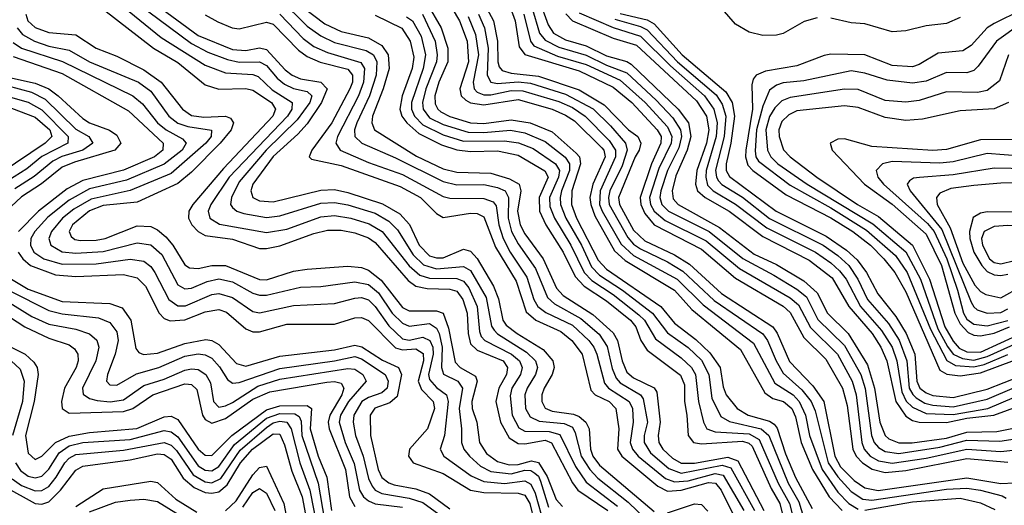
# Model space of a CAD drawing. Header units: inches. Extents: x 501365 to 657855, y 482276 to 547543.
# Tile 868 of 957: x 623245 to 626140, y 503165 to 504594. Entities that reach past the tile are written whole.
import ezdxf

# ---------------------------------------------------------------- set-up
doc = ezdxf.new("R2010")
doc.units = ezdxf.units.IN
doc.header["$MEASUREMENT"] = 0
doc.layers.add('A6520', color=7, linetype='Continuous')

msp = doc.modelspace()

# ---------------------------------------------------------------- linework, layer by layer
at = {"layer": 'A6520', "color": 5}
for points, elevation in [([(624565, 504725), (624637.7, 504590), (624650, 504530), (624650.9, 504470), (624654.7, 504454.7), (624663.7, 504443.7), (624690, 504436.5), (624770, 504427.8), (624890, 504387.2), (624963.2, 504343.2), (625035.2, 504270), (625062.2, 504250), (625071.5, 504230), (625066.3, 504210), (625054.1, 504190), (625005.6, 504070), (625008.5, 504050), (625050, 503974.6), (625083.2, 503943.2), (625170, 503901.7), (625214.5, 503874.5), (625308.2, 503788.2), (625459.5, 503690), (625471.7, 503671.7), (625508.3, 503588.3), (625576.6, 503516.6), (625608.9, 503470), (625641.4, 503310), (625658.7, 503278.7), (625698.1, 503238.1), (625730, 503216), (625768.6, 503208.6), (626030, 503245.8), (626130, 503229.5), (626170, 503231.2)], 3880), ([(625590, 504599), (625551.8, 504588.2), (625490, 504552.9), (625470, 504547.8), (625430, 504546.9), (625390, 504556.8), (625350, 504580.7), (625238.2, 504710)], 4080), ([(624479.1, 504690), (624538.2, 504590), (624560.5, 504530), (624564.8, 504470), (624538.9, 504390), (624542.7, 504370), (624556.7, 504356.7), (624570, 504349.4), (624610, 504343.5), (624710, 504358.5), (624810.1, 504330.1), (624850, 504313.1), (624875.8, 504295.8), (624956.9, 504216.9), (624962.8, 504210), (624966.4, 504190), (624929.6, 504110), (624921.6, 504070), (624923.7, 504050), (624936.1, 504016.1), (624993.7, 503913.7), (625024.9, 503884.9), (625170, 503798), (625221.5, 503741.5), (625363.8, 503623.8), (625436, 503496), (625459.2, 503479.2), (625490.3, 503470.3), (625515.2, 503450), (625525.7, 503425.7), (625542.5, 503350), (625575.6, 503270), (625624.8, 503190), (625663.3, 503150)], 3820), ([(623629.6, 504650), (623770, 504546.6), (623870, 504506.2), (623910, 504503.3), (623950, 504510.4), (623970, 504505.4), (624025.8, 504445.8), (624046.2, 504430), (624070, 504420), (624130.1, 504410), (624148.9, 504390), (624131.9, 504350), (624090, 504287.5), (624063, 504257), (623990, 504191.2), (623929.8, 504110), (623924, 504090), (623930.7, 504070.7), (623950, 504060.9), (623990, 504057.3), (624130, 504092.5), (624170, 504093.6), (624210, 504085.1), (624311.7, 504051.7), (624362.6, 504022.6), (624390.8, 503990.8), (624419, 503930), (624450, 503899.3), (624470, 503892.7), (624490, 503893.5), (624550, 503918.9), (624570, 503912.3), (624590, 503891.3), (624638.2, 503810), (624652.6, 503772.6), (624665.6, 503710), (624675.3, 503695.3), (624707.5, 503670), (624783.8, 503623.8), (624812.9, 503590), (624816.5, 503570), (624810.8, 503550), (624786.7, 503510), (624779.9, 503490), (624779.6, 503470), (624790, 503450.6), (624810, 503442.2), (624873.4, 503433.4), (624890, 503426.7), (624909.8, 503410), (624918.8, 503390), (624923.6, 503330), (624930, 503310), (624950, 503283.2), (625110, 503147.3)], 3580), ([(624010, 504654.4), (624090, 504574), (624130, 504545.8), (624170, 504526.7), (624263.2, 504503.2), (624285.1, 504490), (624294.9, 504470), (624292.6, 504430), (624273.8, 504370), (624236.4, 504290), (624229.6, 504270), (624230.4, 504250), (624251.2, 504230), (624350, 504187.6), (624490, 504117.4), (624530, 504108.1), (624610, 504108.3), (624650, 504099.8), (624671.8, 504090), (624681.7, 504070), (624681.1, 504010), (624691, 503970), (624710, 503934.2), (624761.3, 503861.3), (624796.7, 503776.7), (624817.8, 503757.8), (624895, 503715), (624948.4, 503668.4), (624972.6, 503632.6), (624987.2, 503567.2), (624998.8, 503538.8), (625010, 503525.7), (625070.5, 503490.5), (625077.9, 503477.9), (625090.6, 503410), (625080.8, 503370), (625081.1, 503350), (625099.9, 503319.8), (625153.7, 503273.7), (625190, 503260), (625310, 503283.2), (625335.6, 503275.6), (625405.7, 503150)], 3660), ([(624772.2, 504652.2), (624798.4, 504578.4), (624814.3, 504554.3), (624850, 504534.3), (624910, 504516.9), (624970, 504487.6), (625030, 504470.9), (625043.1, 504463.1), (625181.4, 504330), (625211.8, 504290), (625217.9, 504250), (625207.9, 504210), (625174.1, 504134.1), (625163.7, 504090), (625166.6, 504066.5), (625181.3, 504050), (625302.7, 503982.7), (625404.2, 503904.2), (625470, 503873.1), (625550, 503825.5), (625590, 503790.5), (625619.7, 503730), (625681.2, 503670), (625737.9, 503577.8), (625757.8, 503510), (625774, 503410), (625790, 503370.5), (625800.9, 503360.9), (625830, 503348.4), (625869, 503349), (625970, 503362.5), (626030, 503379.9), (626117.8, 503382.2), (626210, 503401)], 3980), ([(623490, 504624.4), (623638, 504510), (623710, 504467.7), (623790, 504401.8), (623830, 504388.7), (623910, 504391.1), (623930, 504386.4), (623985.2, 504350), (623996.9, 504330), (623989, 504310), (623844, 504156), (623754.1, 504050), (623742.2, 504030), (623741.4, 504010), (623751.3, 503990), (623770, 503970.1), (623790, 503959.1), (623870, 503947.9), (623950, 503920.8), (623970, 503920.4), (624010, 503928.8), (624110, 503964.8), (624150, 503974.5), (624190, 503974.2), (624230, 503966.7), (624270, 503951.4), (624290, 503938.3), (624386.7, 503826.7), (624409.6, 503809.6), (624442.5, 503802.5), (624510, 503801.3), (624530, 503794.6), (624547.7, 503770), (624560.7, 503730), (624563, 503670), (624570, 503640.4), (624590, 503621.4), (624666.5, 503590), (624679.6, 503570), (624676.4, 503550), (624653.8, 503510), (624644.5, 503470), (624658.9, 503410), (624683.9, 503363.9), (624710, 503347), (624730, 503345.9), (624790, 503356.4), (624808.8, 503348.8), (624870, 503231.4), (624886.2, 503210), (624974.6, 503150)], 3520), ([(623551.3, 504630), (623660.9, 504540.9), (623790, 504459.6), (623850, 504437.2), (623930, 504432.2), (623946.2, 504426.2), (623987.4, 504387.4), (624045.9, 504350), (624044.8, 504330), (624032.1, 504310), (623860.5, 504130), (623806.7, 504050), (623799.3, 504030), (623803.5, 504010), (623832.3, 503992.3), (623970, 503967.1), (624030, 503977.7), (624130, 504013.6), (624170, 504017.2), (624218.6, 504010), (624272.6, 503992.6), (624310.2, 503970.2), (624390, 503869.4), (624421.7, 503841.7), (624450, 503832.8), (624530, 503831.9), (624550, 503824.3), (624565.1, 503805.1), (624589.5, 503750), (624596.3, 503676.3), (624602.1, 503662.1), (624612.6, 503650), (624690.5, 503610), (624714, 503590), (624722.4, 503570), (624717.1, 503550), (624692.1, 503510), (624686.6, 503486.6), (624692.5, 503430), (624712.8, 503392.8), (624730, 503382.8), (624802, 503382), (624833.2, 503373.2), (624879.1, 503279.1), (624910, 503233.3), (625002.5, 503162.5)], 3540), ([(623590, 504642.1), (623750, 504523.2), (623798.3, 504498.3), (623856, 504476), (623890, 504468.8), (623950, 504469.8), (623970, 504458.9), (624001.7, 504421.6), (624023.4, 504403.4), (624050, 504391.4), (624090, 504382.3), (624103.7, 504370), (624098.2, 504350), (624060.8, 504299.2), (623969.9, 504210), (623890, 504116.7), (623867.3, 504070), (623865, 504050), (623870, 504041.3), (623883.2, 504030), (623903.4, 504023.4), (623970, 504011.8), (624010, 504016.2), (624130, 504053.6), (624170, 504055.6), (624210, 504048.8), (624290, 504024.1), (624330, 504001.2), (624355.5, 503975.5), (624401.9, 503901.9), (624432.4, 503872.4), (624470, 503860.9), (624550, 503867.5), (624570, 503855.9), (624616.4, 503776.4), (624632.1, 503692.1), (624640, 503680), (624649.6, 503669.7), (624735.3, 503615.3), (624761.3, 503590), (624767.5, 503570), (624761.9, 503550), (624736.5, 503510), (624730, 503490), (624732.5, 503450), (624745.7, 503425.7), (624772.5, 503412.5), (624846, 503406), (624870, 503394.9), (624878.3, 503378.4), (624896.2, 503310), (624921.1, 503270), (624945.1, 503245.1), (625034.1, 503174.1), (625090, 503120.1)], 3560), ([(624073.4, 504633.4), (624141.6, 504581.5), (624190, 504558.8), (624270, 504539.8), (624310, 504518), (624328.7, 504490), (624330.9, 504450), (624314, 504390), (624282.4, 504310), (624280, 504290), (624288, 504270), (624411.8, 504191.8), (624490, 504155.2), (624530, 504144.6), (624630, 504142.1), (624685.3, 504125.3), (624713.2, 504110), (624718.6, 504090), (624708.5, 504030), (624716.1, 503990), (624730, 503963.3), (624784.1, 503890), (624823.6, 503803.6), (624842.6, 503782.6), (624930, 503726.1), (624990, 503672.3), (625002.7, 503650), (625016.4, 503590), (625030, 503557), (625050, 503540.4), (625110.2, 503510.2), (625117.9, 503497.9), (625127.7, 503410), (625122.3, 503370), (625124.3, 503350), (625135.7, 503330), (625164, 503304), (625190, 503289), (625228.9, 503288.9), (625326.9, 503306.9), (625356.2, 503296.2), (625433.3, 503150)], 3680), ([(624441.8, 504641.8), (624484, 504570), (624504.1, 504510), (624503.8, 504470), (624477, 504410), (624465.2, 504370), (624466.1, 504346.1), (624473.8, 504330), (624482.8, 504322.8), (624510, 504308.3), (624570, 504290.3), (624610, 504288.5), (624690, 504298.8), (624745.4, 504290), (624810, 504263.7), (624881.3, 504201.2), (624890.8, 504190), (624893.5, 504170), (624868, 504090), (624867, 504050), (624881.9, 504010), (624946, 503886), (624970, 503859.9), (625129.8, 503750), (625170, 503701.2), (625232.7, 503652.7), (625273.9, 503613.9), (625304.5, 503570), (625313.7, 503513.7), (625322.4, 503490), (625354.1, 503450), (625387, 503430), (625450, 503412.2), (625463.7, 503403.7), (625472.3, 503392.3), (625496.8, 503316.8), (625526.4, 503246.4), (625575.3, 503155.3)], 3780), ([(624687, 504630), (624701.9, 504590), (624713.7, 504513.7), (624730, 504491.6), (624890, 504442.6), (624990, 504395.3), (625044.9, 504350), (625119.1, 504270), (625131, 504250), (625130, 504230), (625102.4, 504170), (625069.3, 504070), (625071.2, 504050), (625083, 504023), (625110.3, 503990), (625250, 503918.7), (625350, 503833), (625490, 503750.6), (625510, 503732.7), (625550, 503658.8), (625614.9, 503594.9), (625664.2, 503510), (625678.2, 503458.2), (625694.1, 503330), (625704.2, 503310), (625722.6, 503290), (625751, 503271), (625790, 503261.6), (625850, 503267.6), (626030, 503302.8), (626150, 503291.5)], 3920), ([(624750.7, 504630), (624773.6, 504553.6), (624790, 504532.8), (624830, 504512.4), (624910, 504489.4), (624970, 504459.6), (625030, 504437.6), (625116.6, 504356.6), (625164.8, 504304.8), (625187.8, 504270), (625190.4, 504250), (625183, 504217), (625149.5, 504150), (625130.4, 504090), (625127.2, 504070), (625132.5, 504050), (625153, 504030), (625272.3, 503970), (625371, 503891), (625462.2, 503842.2), (625530, 503800.7), (625557.9, 503777.9), (625591.9, 503711.9), (625670, 503635.4), (625717.8, 503550), (625731.2, 503508.8), (625749.5, 503370), (625757.4, 503350), (625770, 503335.2), (625790, 503323.8), (625830, 503317.6), (625950, 503335.6), (626030, 503356.3), (626126.4, 503353.6), (626210, 503366.8)], 3960), ([(626190, 504621.6), (626110, 504582.5), (626090, 504569.6), (626042.3, 504517.7), (626017.9, 504502.1), (625945.4, 504494.6), (625890, 504461.5), (625870, 504455), (625810, 504458.4), (625730, 504490.4), (625630, 504491.8), (625610, 504488.2), (625530, 504457.9), (625437.7, 504442.3), (625410.7, 504430), (625401.8, 504418.2), (625398, 504402), (625399.3, 504330), (625380, 504210), (625379, 504190), (625385.6, 504165.6), (625400.3, 504150), (625498.8, 504078.8), (625630, 504010.2), (625694.9, 503970), (625746.5, 503930), (625786.1, 503890), (625818, 503850), (625850, 503792.8), (625950, 503562.9), (625970.8, 503550.8), (626010, 503545.8), (626070, 503554.5), (626170, 503592.1)], 4120), ([(623262.5, 504610), (623268.9, 504590), (623290.7, 504570.7), (623330, 504555.6), (623410, 504549.2), (623469.5, 504509.5), (623530, 504486.1), (623610, 504446), (623660.6, 504410), (623723.1, 504330), (623750, 504311.7), (623786.4, 504306.4), (623849.6, 504309.6), (623864.2, 504304.2), (623873.5, 504290), (623866.4, 504270), (623833.9, 504230), (623750, 504145.1), (623710, 504111.9), (623590, 504057.2), (623490, 504046.9), (623450, 504031.4), (623400.2, 503990), (623390.1, 503970), (623395.7, 503955.7), (623407, 503947), (623423.9, 503943.9), (623470, 503944.6), (623496.5, 503950), (623590, 503987.4), (623630, 503984.8), (623650, 503975.1), (623674.6, 503954.6), (623695.1, 503930), (623730, 503872.8), (623743.7, 503863.7), (623770, 503861.7), (623810, 503870.5), (623850, 503870.7), (623950, 503829.1), (623970, 503828.5), (624050, 503853.7), (624090, 503860.1), (624210, 503868.1), (624250, 503864.3), (624270, 503856.6), (624307.8, 503827.7), (624370, 503747.1), (624390, 503737.1), (624470, 503737.5), (624489.9, 503729.9), (624506.1, 503686.1), (624525.7, 503585.7), (624540.4, 503570), (624585.2, 503545.2), (624589.6, 503530), (624574.2, 503470), (624575.1, 503450), (624589.4, 503410), (624596.7, 503350), (624617.4, 503317.4), (624650, 503293.5), (624684.2, 503284.2), (624710, 503285.1), (624750, 503295.5), (624770.5, 503290.5), (624796.2, 503250), (624822.6, 503182.6), (624841.1, 503161.1)], 3480), ([(623790, 504608), (623826.9, 504586.9), (623869.9, 504569.9), (623890, 504566.8), (623970, 504586.5), (623990, 504580.7), (624064.2, 504504.2), (624090, 504484.8), (624128.5, 504468.5), (624210, 504448), (624223.8, 504430), (624223.1, 504410), (624215.7, 504390), (624162.9, 504290), (624103.5, 504210), (624095.9, 504190), (624102.8, 504182.8), (624190, 504164.3), (624363.2, 504103.2), (624422.9, 504070), (624470, 504023.9), (624490, 504011.9), (624570, 504024.3), (624590, 504023.2), (624610, 504013.7), (624644.1, 503924.1), (624704.2, 503824.2), (624733.8, 503733.8), (624762.4, 503710), (624836.4, 503676.4), (624868.5, 503650), (624899.1, 503610), (624924, 503504), (624936.6, 503490), (624978.1, 503470), (624998.1, 503450), (625006.4, 503390), (625003, 503330), (625015.8, 503310), (625121.4, 503221.4), (625150, 503206.5), (625190, 503209.4), (625270, 503231.9), (625290.6, 503230.6), (625307.7, 503210), (625346.4, 503130)], 3620), ([(624010, 504609.4), (624078, 504538.1), (624110, 504514.9), (624150, 504496.8), (624247.5, 504467.5), (624258.7, 504450), (624255.5, 504410), (624240.7, 504370), (624178.8, 504250), (624174.2, 504230), (624187.2, 504210), (624270, 504173.7), (624370, 504138), (624490, 504073.1), (624510, 504068.1), (624610, 504067.8), (624637.4, 504057.4), (624645.8, 504045.8), (624654, 503990), (624666.5, 503950), (624687.1, 503910), (624736, 503836), (624757, 503770), (624768.2, 503750), (624792.3, 503732.3), (624870, 503694.6), (624918.2, 503650), (624933.4, 503630), (624941.4, 503610), (624964.5, 503524.5), (624976, 503510), (625037.1, 503470), (625046.3, 503450), (625048.5, 503410), (625040.1, 503350), (625046.5, 503330), (625063.7, 503310), (625143.9, 503243.9), (625170, 503233.8), (625210, 503237.3), (625290, 503258.2), (625313.5, 503253.5), (625374.2, 503150)], 3640), ([(624290, 504606.5), (624368.3, 504568.3), (624393.3, 504530), (624403.4, 504483.4), (624399.2, 504450), (624369.6, 504369.6), (624362.4, 504330), (624368.5, 504310), (624382.8, 504290), (624418.6, 504258.6), (624485.1, 504225.1), (624530, 504210.6), (624570, 504206.2), (624650, 504207.8), (624710, 504195.2), (624789.3, 504149.3), (624799.1, 504130), (624771.8, 504070), (624772.9, 504030), (624792.1, 503990), (624842.9, 503910), (624878.3, 503838.3), (624905, 503810), (624970, 503766.6), (625040.4, 503710), (625056.5, 503690), (625070.7, 503650), (625090, 503621.3), (625187.7, 503547.7), (625199.3, 503519.3), (625199.2, 503470), (625206.9, 503430), (625210, 503370), (625226.5, 503350), (625250, 503345.6), (625370, 503353.4), (625388.3, 503348.3), (625398.7, 503338.7), (625454.2, 503214.2), (625479.5, 503170), (625497.9, 503097.9)], 3720), ([(624382.1, 504602.1), (624399.4, 504590), (624425.1, 504545.1), (624438.4, 504490), (624431.5, 504450), (624396.7, 504350), (624397.2, 504330), (624405.3, 504310), (624430, 504284), (624490, 504255.3), (624550, 504236.4), (624670, 504237.6), (624711.1, 504231.1), (624754.2, 504214.2), (624820.1, 504170), (624831.7, 504150), (624828.7, 504130), (624802.2, 504070), (624804, 504044), (624816.9, 504010), (624865.8, 503930), (624904.6, 503850), (624926.8, 503826.8), (624990, 503785.6), (625065.4, 503725.4), (625081.5, 503710), (625114.6, 503654.6), (625190, 503598.9), (625220.2, 503570), (625231.5, 503550), (625240.8, 503470), (625255.7, 503410), (625265.4, 503390), (625290, 503381.6), (625390, 503375), (625418.7, 503358.7), (625474.9, 503230), (625508.6, 503170), (625524.1, 503110)], 3740), ([(624428.7, 504610), (624466.3, 504530), (624472.7, 504490), (624470.2, 504470), (624438.6, 504390), (624428.7, 504350), (624431, 504330), (624450, 504305.1), (624490, 504285.2), (624563.1, 504263.1), (624610, 504261.7), (624688.3, 504268.3), (624730, 504261), (624790, 504235.2), (624848.8, 504188.8), (624861.1, 504170), (624861, 504150), (624838.2, 504090), (624833.6, 504070), (624835.2, 504050), (624850.7, 504010), (624897, 503930), (624926.6, 503866.6), (624950, 503842.3), (625017.7, 503797.7), (625105, 503730), (625150, 503672.5), (625210, 503629.4), (625250, 503591.6), (625271, 503550), (625280.3, 503480.3), (625306.6, 503426.6), (625331.9, 503411.9), (625424.8, 503390), (625447.8, 503370), (625504, 503230), (625535.5, 503175.5), (625549.9, 503130)], 3760), ([(624563.3, 504603.3), (624585.2, 504550), (624593.9, 504490), (624578.6, 504410), (624580.8, 504390), (624590, 504380.4), (624610, 504372.9), (624630, 504372.7), (624690, 504384.8), (624724.4, 504384.4), (624830, 504353.1), (624870, 504334.8), (624907.7, 504310), (624978.4, 504238.4), (624996.9, 504210), (624996.8, 504190), (624951.4, 504090), (624950.1, 504050.2), (624957.3, 504030), (625013.4, 503933.4), (625050, 503900.3), (625177.8, 503830), (625254.4, 503754.4), (625402, 503642), (625464.8, 503524.8), (625518.7, 503490), (625536.4, 503470), (625555, 503430), (625567, 503370), (625604.2, 503270), (625650, 503203.9), (625683.2, 503170), (625710, 503153.8)], 3840), ([(624594.3, 504610), (624611, 504570), (624622, 504510), (624619.5, 504430), (624629.9, 504409.9), (624650, 504406.3), (624710, 504411.1), (624747.2, 504407.2), (624850, 504374.9), (624930.9, 504330.9), (624981.7, 504281.7), (625026.3, 504230), (625030.8, 504210), (625016.1, 504163.9), (624979.9, 504090), (624975.7, 504070), (624978, 504050), (625032.8, 503952.8), (625050, 503933.1), (625070, 503919.6), (625150, 503880.9), (625194.2, 503854.2), (625287.1, 503767.1), (625430, 503669.2), (625443.6, 503650), (625469.1, 503590), (625490, 503554.1), (625544.8, 503504.8), (625571.7, 503470), (625583.4, 503443.4), (625622, 503290), (625650, 503248.4), (625690, 503205.8), (625723.6, 503183.6), (625750, 503180.1), (625970, 503212.8), (626030, 503215.5), (626070, 503209.7), (626133.2, 503193.2), (626145.8, 503185.8)], 3860), ([(624727.2, 504610), (624746.4, 504530), (624757, 504517), (624826.1, 504486.1), (624910, 504462.1), (625010, 504416), (625083.9, 504350), (625150, 504278.5), (625162.5, 504250), (625160.2, 504230), (625124.2, 504155.8), (625097, 504070), (625100, 504050), (625110.3, 504030.3), (625143, 504003), (625263.3, 503943.3), (625361.8, 503861.8), (625510, 503775.7), (625534.4, 503754.4), (625570, 503688), (625649, 503610), (625692.5, 503530), (625704.6, 503490), (625720.9, 503350), (625728.2, 503330), (625745.9, 503310), (625770, 503296.1), (625810, 503288.9), (625910, 503303.7), (626030, 503330.4), (626130, 503323.4), (626210, 503331.8)], 3940), ([(624851, 504611), (624869.8, 504590), (624990, 504539.3), (625058.7, 504518.7), (625234.9, 504354.9), (625264.2, 504310), (625271.1, 504270), (625264.3, 504230), (625236.3, 504150), (625231.5, 504110), (625237.4, 504090), (625260.6, 504070), (625330.7, 504030.7), (625430, 503955.5), (625566.6, 503886.6), (625633.8, 503833.8), (625683.1, 503750), (625751.1, 503670), (625777.2, 503630), (625794.5, 503590), (625821.5, 503470), (625850, 503427.7), (625870, 503414.8), (625889.2, 503409.2), (625970, 503408.7), (626030, 503421.4), (626109.4, 503430.6), (626190, 503460.1)], 4020), ([(624890, 504614), (624990, 504570.2), (625070, 504544.7), (625158.2, 504458.2), (625258.2, 504370), (625285.6, 504330), (625296.1, 504290), (625292.9, 504250), (625263.7, 504150), (625261.9, 504130), (625267, 504107), (625283.7, 504090), (625350, 504051), (625441.5, 503981.5), (625584.8, 503910), (625630, 503878.5), (625655.1, 503855.1), (625674.6, 503830), (625717.3, 503750), (625779.2, 503679.2), (625810, 503630.1), (625824.4, 503590), (625838.6, 503498.6), (625851.8, 503471.8), (625870, 503453.4), (625910, 503434.9), (625990, 503432.1), (626091.3, 503450), (626170, 503482.7)], 4040), ([(624994.6, 504594.6), (625070, 504573.9), (625090, 504563.9), (625178.7, 504470), (625292.4, 504372.4), (625310, 504345.5), (625320.8, 504310), (625316.3, 504250), (625290.7, 504150.7), (625293.3, 504130), (625299.8, 504119.8), (625309.2, 504109.2), (625370, 504071.1), (625450, 504009), (625607.6, 503930), (625650, 503899.9), (625682.5, 503870), (625709.7, 503830), (625738.1, 503770), (625799.7, 503699.7), (625830.8, 503650.8), (625853.2, 503590), (625860.4, 503510), (625870.6, 503490.6), (625881, 503481), (625906, 503466), (625930, 503459.2), (625990, 503455.2), (626090, 503476.9), (626170, 503511.9)], 4060), ([(625010, 504611.8), (625090, 504593.5), (625110, 504581.8), (625192.4, 504490), (625321.6, 504381.6), (625340, 504350), (625346.7, 504310), (625336.3, 504230), (625321.8, 504170), (625322.4, 504150), (625331.9, 504131.9), (625469, 504030), (625616.6, 503956.6), (625675.9, 503915.9), (625707.1, 503887.1), (625734.5, 503850), (625767.6, 503787.6), (625820.9, 503720.9), (625851.1, 503670), (625876.4, 503610), (625883.2, 503530), (625891.9, 503510), (625910, 503496.2), (625930, 503488.5), (625990, 503482.2), (626090, 503506.6), (626190, 503545.8)], 4080), ([(626010, 504600.2), (625970, 504582), (625910, 504575), (625850, 504560.4), (625810, 504557.9), (625730, 504581.5), (625690, 504584.5), (625630, 504597.7)], 4080), ([(623237.2, 504570), (623252.6, 504550), (623288, 504530), (623330, 504516.1), (623390, 504504), (623450, 504469.4), (623594.2, 504410), (623630, 504383.3), (623683.6, 504310), (623710, 504288.7), (623738.9, 504278.9), (623808.6, 504268.6), (623807.5, 504250), (623792.2, 504230), (623690, 504140.8), (623570, 504091.3), (623454.8, 504065.2), (623403.7, 504036.3), (623370.7, 504010), (623337.9, 503970), (623330.4, 503950), (623336.5, 503930), (623370, 503910.8), (623410, 503907), (623490, 503911.6), (623590, 503937.2), (623630, 503931.7), (623662.4, 503902.4), (623710, 503813.6), (623730, 503802.1), (623750, 503803.7), (623796.4, 503823.6), (623830, 503830.9), (623870, 503822.8), (623930, 503789.5), (623950, 503783), (623970, 503782.8), (624070, 503807.2), (624130, 503808.5), (624230, 503822.1), (624270, 503814.7), (624300.2, 503790), (624339.8, 503730), (624370, 503700.5), (624390, 503692.4), (624450, 503699.6), (624470, 503686.3), (624478.4, 503670), (624487, 503630), (624485.5, 503570), (624491.3, 503551.3), (624532.9, 503530), (624547, 503510), (624537.1, 503450), (624544.1, 503390), (624543.4, 503350), (624550.6, 503330), (624567.2, 503310), (624600.2, 503280.2), (624630, 503264.5), (624690, 503257.3), (624730, 503268.1), (624747.5, 503267.5), (624759.9, 503259.9), (624770, 503250.3), (624775.9, 503235.9), (624799.8, 503159.8)], 3460), ([(626190, 504582.7), (626117.2, 504530), (626063.6, 504456.4), (626050, 504444), (626030, 504436.9), (625970, 504437.9), (625910, 504412.3), (625870, 504406.4), (625795.3, 504415.3), (625730, 504436.6), (625690, 504442.8), (625550, 504413.9), (625490, 504407.4), (625470, 504401.3), (625450, 504386.6), (625430, 504339.4), (625411.2, 504270), (625407.3, 504207.3), (625409.2, 504190), (625417.2, 504177.2), (625510, 504107), (625630, 504040.2), (625734.5, 503974.5), (625819.9, 503899.9), (625854.4, 503850), (625922.9, 503682.8), (625970.7, 503590.7), (625996.5, 503576.5), (626050, 503572.1), (626080.8, 503579.2), (626150, 503609)], 4140), ([(623226, 504526), (623249.8, 504509.8), (623370.7, 504470.7), (623577, 504370), (623606.3, 504346.3), (623650, 504290), (623675.2, 504270), (623723.3, 504243.3), (623734.4, 504230), (623722.8, 504210), (623670, 504168.5), (623558.7, 504121.3), (623450, 504095.5), (623390, 504062.8), (623327.8, 504012.2), (623289.3, 503970), (623277.7, 503950), (623276.1, 503930), (623286.3, 503910), (623315.3, 503890), (623370, 503874.2), (623470, 503875.1), (623570, 503888.9), (623610, 503882.8), (623630, 503867.4), (623642.3, 503850), (623682.8, 503770), (623710, 503751.4), (623732.1, 503752.1), (623810, 503784.9), (623830, 503787.8), (623870, 503776.7), (623930, 503735.3), (623950, 503731.4), (624050, 503752.7), (624170, 503758.4), (624230, 503774.7), (624250, 503775.9), (624270, 503769.2), (624290, 503749.4), (624330, 503692.9), (624370, 503654.7), (624390, 503650.4), (624430, 503659.9), (624450.8, 503650), (624459.2, 503630), (624460.4, 503610), (624446.7, 503550), (624450, 503535.5), (624470, 503512), (624499.5, 503490), (624505, 503470), (624493.6, 503370), (624481, 503330), (624492, 503310), (624572.1, 503252.1), (624610, 503235.1), (624670, 503229.7), (624730, 503237.3), (624747.6, 503227.6), (624760.9, 503200.9), (624778.2, 503138.2)], 3440), ([(623225.4, 504485.4), (623370, 504435.6), (623565, 504325), (623666.9, 504230), (623666, 504210), (623640.8, 504190), (623550, 504150.6), (623430, 504120.5), (623384.4, 504095.6), (623300.2, 504030), (623240.8, 503970)], 3420), ([(626152.7, 504490), (626125.9, 504414.1), (626090, 504385.2), (626060.9, 504379.1), (625970, 504381.4), (625890, 504355.9), (625850, 504351.1), (625790, 504355.9), (625710, 504388.3), (625670, 504388.9), (625510, 504365.1), (625485.4, 504354.6), (625465.6, 504334.4), (625450, 504308.7), (625438.4, 504270), (625443.9, 504210), (625453.1, 504190), (625474.5, 504170), (625560.1, 504110), (625753.5, 503993.5), (625850, 503910.9), (625893.2, 503830), (625944.5, 503684.5), (625972.5, 503632.5), (625990, 503609.7), (626016.6, 503596.6), (626050, 503592.2), (626090, 503602.4), (626190, 503648.2)], 4160), ([(623205.8, 504425.7), (623290, 504406.5), (623330.1, 504390), (623357.8, 504370), (623430, 504302.9), (623450.1, 504290), (623508.5, 504268.5), (623530, 504253.7), (623542.4, 504230), (623524.9, 504210), (623405.4, 504174.7), (623370, 504159.8), (623309, 504111), (623250, 504072), (623190, 504016.9)], 3380), ([(623169.2, 504410), (623279.9, 504379.9), (623320, 504360), (623410, 504271.6), (623447.9, 504250), (623459.9, 504230), (623430.1, 504210), (623368.7, 504191.3), (623342.3, 504177.7), (623287.7, 504132.3), (623230, 504096)], 3360), ([(623150, 504360), (623290, 504307.1), (623332.9, 504270), (623339.4, 504250), (623319.6, 504230), (623190, 504143.3)], 3320), ([(623190, 504373.2), (623270, 504351), (623310, 504328.7), (623386.9, 504250), (623386.4, 504230), (623310, 504191.4), (623265.5, 504154.5), (623210, 504119.8)], 3340), ([(626152.7, 504350), (626110, 504331.4), (626010, 504325.8), (625899.5, 504300.5), (625850, 504297.3), (625790, 504305.7), (625710, 504335.2), (625670, 504339.8), (625530, 504325), (625506, 504314), (625486.2, 504293.8), (625477, 504270), (625477.5, 504250), (625491.1, 504211.1), (625510, 504190), (625588.5, 504130), (625708.1, 504050), (625770, 504014.9), (625870.2, 503930.2), (625920.4, 503830), (625965.5, 503690), (625990, 503647.4), (626007.2, 503627.2), (626030, 503616.3), (626070, 503615.3), (626190, 503670.2)], 4180), ([(626190, 504240.9), (626070, 504239.9), (625970, 504211.6), (625930, 504208.3), (625750, 504220.7), (625670, 504242.8), (625650, 504241.7), (625627.7, 504230), (625633.5, 504210), (625729.3, 504110), (625810, 504051.1), (625910, 503962.4), (625955.5, 503870), (625994.2, 503730), (626010, 503698.4), (626033.7, 503673.7), (626050, 503665.5), (626070, 503663.4), (626110, 503671.4), (626155.3, 503690)], 4220), ([(626190, 504192.5), (626090, 504200.1), (625990, 504175.7), (625950, 504171.8), (625810, 504176.4), (625781.4, 504170), (625762.7, 504150), (625768.2, 504130), (625785, 504110), (625914, 503994), (625933.8, 503970), (625970.8, 503890), (626001.9, 503798.1), (626019.5, 503730), (626030, 503712.3), (626050, 503698), (626090, 503693.2), (626150, 503708.4)], 4240), ([(626210, 504154.8), (626110, 504156.8), (625990, 504137.2), (625890.4, 504129.7), (625873, 504127), (625860.8, 504119.2), (625854.3, 504110), (625862.8, 504090), (625956.6, 503976.6), (626042.7, 503762.7), (626050, 503748.7), (626060.5, 503740.5), (626090, 503730.6), (626130, 503732), (626150, 503743.2)], 4260), ([(626265.8, 504114.2), (626130, 504112.6), (626050, 504105.8), (625983.2, 504096.8), (625950, 504082.8), (625940.6, 504070), (625943, 504050), (625981.1, 503981.1), (626017.6, 503877.6), (626053, 503813), (626070, 503794), (626085.4, 503785.4), (626130, 503775.6), (626190, 503808.5)], 4280), ([(626272.6, 504027.4), (626090, 504027.9), (626070, 504024.1), (626048.7, 504011.3), (626038.1, 503970), (626038.7, 503950), (626050, 503910.1), (626074.1, 503870), (626090, 503853.3), (626110, 503843.3), (626130, 503840.8), (626150, 503845.4)], 4320), ([(623240.1, 503910), (623253.6, 503890), (623276.3, 503870), (623350, 503842.8), (623410, 503837.9), (623550, 503844.4), (623590, 503834.6), (623615, 503810), (623654.8, 503730), (623670, 503714.1), (623687.5, 503707.5), (623730, 503710.8), (623790, 503734.5), (623830, 503741.5), (623853.3, 503733.3), (623910, 503684.4), (623930, 503675.7), (623950, 503675.8), (624030, 503697.9), (624170, 503697.6), (624230, 503716.1), (624250, 503717.2), (624270, 503708.3), (624350, 503628.4), (624370, 503622.6), (624410, 503625), (624431.5, 503611.5), (624431.9, 503590), (624416.7, 503530), (624426.2, 503506.2), (624460.6, 503470), (624464.9, 503450), (624443.6, 503390), (624391.4, 503330), (624388, 503310), (624402, 503290), (624490, 503258.6), (624570, 503209.3), (624610, 503202.8), (624710, 503201.2), (624730, 503194.8), (624744.3, 503170), (624757.2, 503117.2)], 3420), ([(623220.3, 503830), (623270, 503800.5), (623370, 503765), (623510, 503758.9), (623546.1, 503746.1), (623571.2, 503710), (623586.3, 503626.3), (623594.6, 503614.6), (623608.3, 503608.3), (623650, 503612.5), (623730, 503641.2), (623792.5, 503652.5), (623810, 503649.6), (623830, 503637.9), (623882.5, 503582.5), (623910, 503574.3), (624010, 503603.3), (624170, 503622.8), (624230, 503635.7), (624250.9, 503630.9), (624311.6, 503591.6), (624358.4, 503570), (624367.3, 503550), (624355, 503485), (624333.1, 503466.9), (624289.2, 503450.8), (624275.6, 503430), (624276.1, 503370), (624299.3, 503270), (624310, 503246.8), (624330, 503231), (624345.4, 503225.4), (624410, 503213.1), (624450, 503199), (624510, 503154.7)], 3380), ([(623110, 503787.6), (623259.9, 503690), (623330, 503656.6), (623390, 503636.7), (623405.5, 503625.6), (623415.9, 503610), (623416.8, 503590), (623410.3, 503570), (623376.6, 503510), (623368.1, 503470), (623370.1, 503450), (623390, 503436.2), (623550, 503441.1), (623577.2, 503450), (623636.6, 503490), (623730, 503522), (623741.4, 503521.4), (623750, 503520.5), (623765.4, 503505.4), (623782.6, 503430), (623790, 503417.1), (623810, 503406.3), (623850, 503420), (623930, 503477.1), (623980.7, 503499.3), (624147.6, 503527.6), (624170, 503529.6), (624190, 503524.2), (624197.7, 503510), (624191.7, 503490), (624156.8, 503430), (624151.7, 503410), (624154.5, 503390), (624202.3, 503270), (624214.6, 503190), (624230, 503161.5)], 3320), ([(623181.7, 503781.7), (623280.5, 503720.5), (623330, 503698), (623410, 503683), (623449.8, 503669.8), (623471.2, 503651.2), (623477.4, 503630), (623468.6, 503590), (623429.5, 503510), (623431.4, 503491.5), (623450, 503479), (623472.9, 503472.9), (623510.4, 503469.6), (623550, 503475.7), (623610, 503517.1), (623670, 503536.4), (623730, 503563), (623750, 503566.8), (623770, 503564.5), (623792.5, 503550), (623805.6, 503525.6), (623815, 503470), (623830, 503454.2), (623850, 503457.4), (623870, 503467), (623944.5, 503515.5), (624010, 503536.1), (624210, 503567.2), (624230, 503565.4), (624254.1, 503550), (624263.9, 503530), (624211.1, 503470), (624187.6, 503430), (624184.3, 503410), (624201.7, 503350), (624228.3, 503288.3), (624244.3, 503210), (624255.4, 503190), (624270, 503177.8), (624289.8, 503169.8), (624370, 503159.3)], 3340), ([(623215.7, 503795.7), (623330, 503738), (623370, 503727.8), (623476.4, 503716.4), (623510, 503703), (623530, 503675.5), (623533.8, 503650), (623525.9, 503610), (623502.5, 503550), (623500.1, 503530), (623510, 503519.6), (623530, 503518.7), (623588.2, 503551.8), (623653.8, 503570), (623730, 503603.6), (623770, 503610.9), (623790, 503608.1), (623810, 503597.5), (623832.6, 503572.6), (623855.5, 503535.5), (623870, 503524.2), (623890, 503526), (624010, 503567.9), (624170, 503590.2), (624230, 503602.9), (624250, 503596.3), (624319, 503550), (624328.3, 503530), (624324.9, 503510), (624310, 503496), (624270, 503482), (624251, 503470), (624227.7, 503430), (624225.6, 503410), (624232.1, 503370), (624254.8, 503310), (624270, 503243.6), (624280.9, 503220.9), (624289.9, 503209.9), (624310, 503199.8), (624390, 503185.7), (624430, 503173.2), (624510, 503115.5)], 3360), ([(623110, 503683.8), (623260.4, 503610), (623286.5, 503586.5), (623296.1, 503570), (623298.6, 503550), (623287.4, 503470), (623261.6, 503370), (623270, 503318.4), (623290, 503299.7), (623310, 503309.4), (623350.4, 503349.6), (623390, 503368), (623450, 503379.6), (623589.2, 503390.8), (623670, 503425.4), (623690, 503426.8), (623710, 503417.5), (623770, 503330.3), (623790, 503312.4), (623810, 503311.6), (623868.2, 503370), (623970, 503446.3), (624010, 503457.6), (624090, 503458.4), (624102.8, 503450), (624098.4, 503390), (624122.5, 503310), (624147.6, 503247.6), (624161.8, 503150)], 3280), ([(623219.5, 503590), (623245.9, 503565.9), (623257.9, 503530), (623252.6, 503470), (623223.2, 503370)], 3260), ([(623232.5, 503290), (623247.5, 503267.5), (623270, 503250.7), (623290, 503245.5), (623310, 503250.5), (623330, 503271.7), (623360.7, 503319.3), (623390, 503339.6), (623430, 503349.4), (623570, 503359), (623670, 503385.2), (623690, 503381.4), (623710, 503366.2), (623770, 503281.4), (623790, 503268.4), (623810, 503266.3), (623830, 503279.3), (623876.1, 503343.9), (623970, 503421.5), (624010, 503435.4), (624053.9, 503433.9), (624066.6, 503426.6), (624072.2, 503412.2), (624074.6, 503370), (624122, 503230), (624141.1, 503121.1)], 3260), ([(623222.9, 503242.9), (623250, 503223.7), (623290, 503207.3), (623310, 503208.2), (623330, 503220), (623352.3, 503247.7), (623377.1, 503290), (623390, 503303.9), (623410, 503314.9), (623550, 503327.2), (623669.5, 503349.5), (623690, 503341.9), (623705.9, 503325.9), (623755.1, 503255.1), (623790, 503234.3), (623810, 503231.2), (623836.1, 503243.9), (623893.1, 503326.9), (623970, 503393.9), (623990, 503407.3), (624010, 503412.2), (624030.1, 503410.1), (624043, 503390), (624068.2, 503290), (624098.3, 503210), (624121.3, 503090)], 3240), ([(623200.4, 503220.4), (623290, 503170.4), (623310, 503168.3), (623330, 503175.7), (623365.2, 503210), (623410, 503268.7), (623430, 503280.5), (623570, 503298.6), (623650, 503316.1), (623670, 503314.5), (623690, 503300.6), (623725.2, 503245.2), (623757.8, 503217.8), (623790, 503202.7), (623810, 503200.3), (623830, 503205), (623854.8, 503225.2), (623894.1, 503290), (623929.5, 503330), (623990, 503375.8), (624010, 503373.9), (624023.2, 503343.2), (624045.1, 503265.1), (624075.8, 503190), (624097.7, 503070)], 3220), ([(623850, 503148.9), (623881.7, 503178.3), (623930, 503255.1), (623950, 503276.1), (623970, 503280.4), (624021.3, 503170), (624042.2, 503062.2)], 3180), ([(623410, 503161.2), (623490, 503213.5), (623630, 503235.9), (623650, 503232.1), (623703.5, 503183.5), (623765.3, 503145.3)], 3180), ([(623900.4, 503159.6), (623930, 503203), (623950, 503214.7), (623970, 503200.7), (623995.1, 503150)], 3160), ([(623450, 503146.1), (623526, 503174), (623570, 503180.4), (623610, 503183.1), (623650, 503176.5), (623750, 503114.4)], 3160), ([(625150, 503143.4), (625229.2, 503169.2), (625250, 503167.7), (625267.9, 503147.9)], 3580), ([(625730, 503150.8), (625870, 503175.7), (626010, 503185.6), (626070, 503172.5), (626112.4, 503152.4)], 3840)]:
    msp.add_lwpolyline(points, dxfattribs=dict(at, elevation=elevation))
at = {"layer": 'A6520', "color": 5, "elevation": 4340}
msp.add_lwpolyline([(626150, 503988.1), (626110, 503984.9), (626081, 503970), (626073.2, 503950), (626076.2, 503930), (626096.5, 503890), (626110, 503879.4), (626130, 503875.3), (626170, 503885.6), (626216.1, 503903.9), (626317.8, 503922.2), (626332.2, 503930), (626355.1, 503964.9), (626366, 503970), (626356.8, 503976.8), (626323.1, 503983.1)], close=True, dxfattribs=at)

doc.saveas('drawing.dxf')
